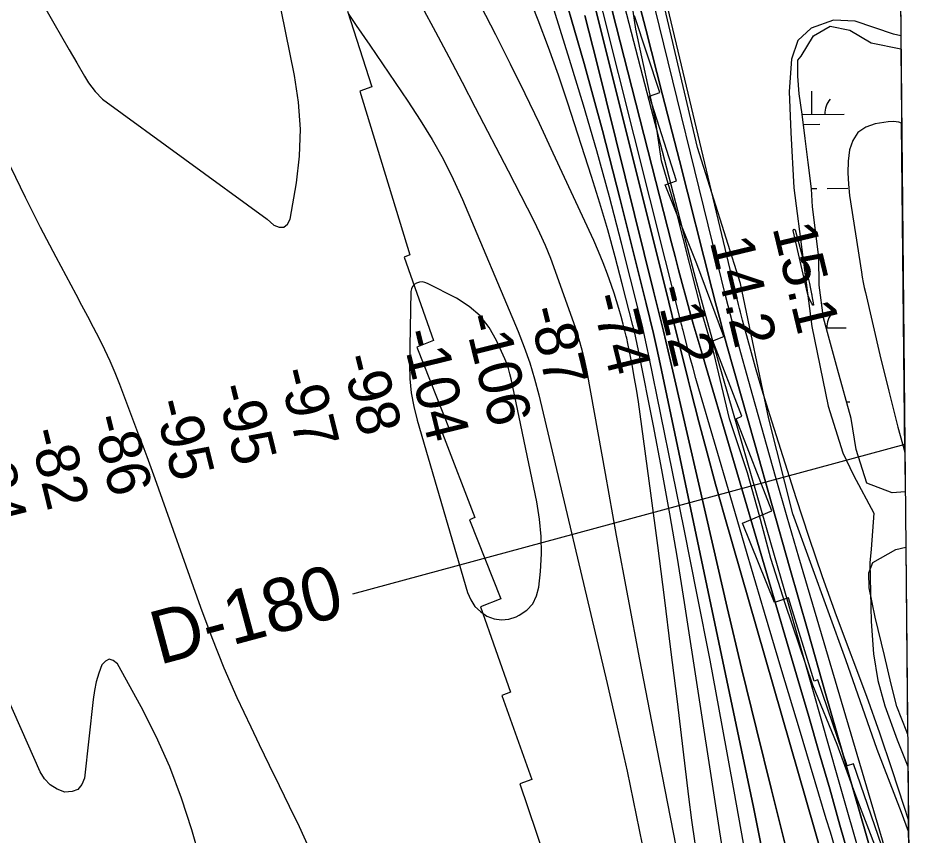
# Model space of a CAD drawing. Extents: x 3598634 to 3636690, y 517270 to 542944.
# Drawn here: x 3633117 to 3634525, y 525105 to 526378 of the extents above; entities that cross this region are included whole.
import ezdxf

# ---------------------------------------------------------------- set-up
doc = ezdxf.new("R2010")
doc.units = 0
for name, color, linetype in [('V-GRID-FRAM', 7, 'Continuous'), ('V-RIVR-EDGE', 7, 'Continuous'), ('V-RIVR-RANG', 7, 'Continuous'), ('V-RIVR-RANG-IDEN', 7, 'Continuous'), ('V-RRAP-RVMT', 7, 'Continuous'), ('V-SITE-VEGE', 7, 'Continuous'), ('V-TOPO-DPTH', 7, 'Continuous'), ('V-TOPO-MAJR', 7, 'Continuous'), ('V-TOPO-MINR', 7, 'Continuous'), ('V-TOPO-WATR', 7, 'Continuous'), ('V-WETL-SWMP', 7, 'Continuous')]:
    doc.layers.add(name, color=color, linetype=linetype)

msp = doc.modelspace()

# ---------------------------------------------------------------- linework, layer by layer
at = {"layer": 'V-GRID-FRAM'}
msp.add_lwpolyline([(3602690.3, 540859.2), (3634347.4, 541153.9), (3634524.6, 522971.8), (3602851.6, 522676.9), (3602690.3, 540859.2)], dxfattribs=at)
at = {"layer": 'V-RIVR-EDGE'}
msp.add_lwpolyline([(3634506, 524877.3), (3634494.5, 524933.5), (3634478.8, 525008.9), (3634453.8, 525084.3), (3634422.2, 525166.5), (3634392.4, 525247.4), (3634354.6, 525340.1), (3634312, 525465.2), (3634289.5, 525536.9), (3634271.3, 525605.6), (3634253.1, 525670.6), (3634225.1, 525754.6), (3634200.9, 525855.1), (3634183.2, 525914.6), (3634142.6, 526076.5), (3634118.9, 526156.2), (3634109.8, 526219.9), (3634078.9, 526360.9), (3634058.5, 526501.9)], dxfattribs=at)
at = {"layer": 'V-RIVR-RANG'}
msp.add_line((3634497.9, 525714.7), (3633637.8, 525481.4), dxfattribs=at)
at = {"layer": 'V-RRAP-RVMT'}
for p, q in [((3633629.8, 526389.3), (3633667.8, 526271.2)), ((3634116.2, 526262.3), (3634077.2, 526381.7)), ((3633667.8, 526271.2), (3633649.2, 526264.8)), ((3633649.2, 526264.8), (3633727.2, 526009.8)), ((3634100.3, 526256.9), (3634116.2, 526262.3)), ((3634142.4, 526125.2), (3634100.3, 526256.9)), ((3634124.8, 526118.8), (3634142.4, 526125.2)), ((3634174.3, 525995.7), (3634124.8, 526118.8)), ((3633727.2, 526009.8), (3633718.2, 526006.2)), ((3633718.2, 526006.2), (3633763.9, 525876.6)), ((3634216, 525882.9), (3634174.3, 525995.7)), ((3634198.8, 525875.7), (3634216, 525882.9)), ((3633763.9, 525876.6), (3633738.2, 525866)), ((3634244.3, 525758.7), (3634198.8, 525875.7)), ((3633738.2, 525866), (3633789.2, 525736.2)), ((3634235.3, 525754.7), (3634244.3, 525758.7)), ((3634290.6, 525611.4), (3634235.3, 525754.7)), ((3633789.2, 525736.2), (3633778.2, 525731.5)), ((3633778.2, 525731.5), (3633828.5, 525601)), ((3633828.5, 525601), (3633820, 525597.3)), ((3634245, 525592.1), (3634290.6, 525611.4)), ((3633820, 525597.3), (3633868.7, 525474.3)), ((3634295.2, 525468.5), (3634245, 525592.1)), ((3633868.7, 525474.3), (3633837.3, 525461.7)), ((3634316.6, 525475.6), (3634295.2, 525468.5)), ((3634357, 525346.2), (3634316.6, 525475.6)), ((3633837.3, 525461.7), (3633883.7, 525329.1)), ((3634362.6, 525348.3), (3634357, 525346.2)), ((3634408.2, 525214.1), (3634362.6, 525348.3)), ((3633883.7, 525329.1), (3633870.6, 525323.8)), ((3633870.6, 525323.8), (3633917.3, 525193.1)), ((3634417.9, 525217.3), (3634408.2, 525214.1)), ((3634470.4, 525064.9), (3634417.9, 525217.3)), ((3633917.3, 525193.1), (3633898.5, 525186.3)), ((3633898.5, 525186.3), (3633943.8, 525052.1))]:
    msp.add_line(p, q, dxfattribs=at)
at = {"layer": 'V-SITE-VEGE'}
for p, q in [((3634488.9, 526641.4), (3634491.7, 526350.6)), ((3634174.9, 526176.9), (3634124.1, 526393.3)), ((3634387.1, 526375.1), (3634352.2, 526362.8)), ((3634420.5, 526373.4), (3634387.1, 526375.1)), ((3634480.2, 526353.5), (3634420.5, 526373.4)), ((3634352.2, 526362.8), (3634331.2, 526343.5)), ((3634491.7, 526350.6), (3634480.2, 526353.5)), ((3634331.2, 526343.5), (3634321.3, 526314.4)), ((3634321.3, 526314.4), (3634318.1, 526264.3)), ((3634318.1, 526264.3), (3634320.4, 526200.3)), ((3634320.4, 526200.3), (3634325.3, 526114)), ((3634241.9, 525965.2), (3634174.9, 526176.9)), ((3634325.3, 526114), (3634352.9, 525898.2)), ((3634286.2, 525754.4), (3634241.9, 525965.2)), ((3634352.9, 525898.2), (3634378.4, 525774.2)), ((3634378.4, 525774.2), (3634401.5, 525701.6)), ((3634323.8, 525606.6), (3634286.2, 525754.4)), ((3634401.5, 525701.6), (3634417.9, 525666.7)), ((3634417.9, 525666.7), (3634449.9, 525607.5)), ((3634406, 525379.4), (3634323.8, 525606.6)), ((3634449.9, 525607.5), (3634445.7, 525551.6)), ((3634445.7, 525551.6), (3634443.7, 525530.1)), ((3634443.7, 525530.1), (3634445.7, 525438.8)), ((3634445.7, 525438.8), (3634449.4, 525388.7)), ((3634449.4, 525388.7), (3634456.1, 525346.9)), ((3634454.9, 525239.6), (3634406, 525379.4)), ((3634456.1, 525346.9), (3634466.9, 525307.9)), ((3634466.9, 525307.9), (3634486, 525254.8)), ((3634486, 525254.8), (3634502.8, 525213.5)), ((3634492.9, 525141.8), (3634454.9, 525239.6)), ((3634502.8, 525213.5), (3634503.8, 525112.2)), ((3634503.8, 525112.2), (3634492.9, 525141.8))]:
    msp.add_line(p, q, dxfattribs=at)
at = {"layer": 'V-TOPO-DPTH'}
for points in [[(3634506.3, 524852.6), (3634503.6, 525130.2), (3634497.1, 525150.9), (3634478.5, 525208.3), (3634459.1, 525265.4), (3634438.7, 525322.2), (3634417.6, 525378.7), (3634414.4, 525387), (3634391.7, 525447.7), (3634369.7, 525508.6), (3634348.8, 525570), (3634328.6, 525631.5), (3634291.2, 525749.1), (3634282.4, 525777.5), (3634273.8, 525805.9), (3634265.6, 525834.5), (3634257.6, 525863.1), (3634245.4, 525908.3), (3634243.7, 525914.3), (3634242.2, 525920.4), (3634240.6, 525926.5), (3634239.2, 525932.6), (3634042.5, 526756.8)], [(3634507.8, 524695.5), (3634504, 524712), (3634485.9, 524786.5), (3634467.2, 524860.8), (3634435.9, 524982.7), (3634432.4, 524996), (3634428.9, 525009.3), (3634425.2, 525022.6), (3634421.5, 525035.9), (3634397, 525122.1), (3634381, 525178.4), (3634364.8, 525234.7), (3634348.4, 525291), (3634331.9, 525347.2), (3634180.6, 525860.7), (3634174.5, 525881.6), (3634168.5, 525902.5), (3634162.6, 525923.4), (3634156.9, 525944.4), (3634151.2, 525965.3), (3634145.6, 525986.4), (3634140.1, 526007.4), (3634134.7, 526028.4), (3633950, 526752.3)], [(3633950, 526752.3), (3634134.7, 526028.4), (3634140.1, 526007.4), (3634145.6, 525986.4), (3634151.2, 525965.3), (3634156.9, 525944.4), (3634162.6, 525923.4), (3634168.5, 525902.5), (3634174.5, 525881.6), (3634180.6, 525860.7), (3634331.9, 525347.2), (3634348.4, 525291), (3634364.8, 525234.7), (3634381, 525178.4), (3634397, 525122.1), (3634421.5, 525035.9), (3634425.2, 525022.6), (3634428.9, 525009.3), (3634432.4, 524996), (3634435.9, 524982.7), (3634467.2, 524860.8), (3634485.9, 524786.5), (3634504, 524712), (3634507.8, 524695.5)], [(3633977.2, 526549.1), (3634120.4, 525976.1), (3634130.5, 525935.9), (3634140.5, 525895.6), (3634150.6, 525855.4), (3634160.6, 525815.2), (3634164.8, 525798.4), (3634177.2, 525749.8), (3634189.9, 525701.4), (3634203.1, 525653), (3634216.7, 525604.8), (3634370.1, 525070.5), (3634380.2, 525035.2), (3634390.2, 524999.9), (3634400.1, 524964.5), (3634409.8, 524929.1), (3634419.4, 524893.7), (3634428.7, 524858.1), (3634437.6, 524822.5), (3634446.3, 524786.8), (3634509.5, 524521.3), (3634507.8, 524695.5)], [(3634509.5, 524521.3), (3634446.3, 524786.8), (3634437.6, 524822.5), (3634428.7, 524858.1), (3634419.4, 524893.7), (3634409.8, 524929.1), (3634400.1, 524964.5), (3634390.2, 524999.9), (3634380.2, 525035.2), (3634370.1, 525070.5), (3634216.7, 525604.8), (3634203.1, 525653), (3634189.9, 525701.4), (3634177.2, 525749.8), (3634164.8, 525798.4), (3634160.6, 525815.2), (3634150.6, 525855.4), (3634140.5, 525895.6), (3634130.5, 525935.9), (3634120.4, 525976.1), (3633977.2, 526549.1)], [(3634507.8, 524695.5), (3634506.3, 524852.6), (3634479, 524957.3), (3634471, 524987.6), (3634462.8, 525017.9), (3634454.4, 525048.1), (3634445.9, 525078.3), (3634374.7, 525327), (3634346.8, 525424.5), (3634319, 525522), (3634291.4, 525619.6), (3634263.8, 525717.1), (3634221.5, 525867.2), (3634215.3, 525889.8), (3634209.1, 525912.4), (3634203.2, 525935), (3634197.3, 525957.6), (3634146.8, 526156.6), (3634120.8, 526258.8), (3634094.5, 526360.9), (3634068, 526463)], [(3634068, 526463), (3634094.5, 526360.9), (3634120.8, 526258.8), (3634146.8, 526156.6), (3634197.3, 525957.6), (3634203.2, 525935), (3634209.1, 525912.4), (3634215.3, 525889.8), (3634221.5, 525867.2), (3634263.8, 525717.1), (3634291.4, 525619.6), (3634319, 525522), (3634346.8, 525424.5), (3634374.7, 525327), (3634445.9, 525078.3), (3634454.4, 525048.1), (3634462.8, 525017.9), (3634471, 524987.6), (3634479, 524957.3), (3634506.3, 524852.6)], [(3633968.6, 526412.2), (3633998.7, 526307.9), (3634027.1, 526203.2), (3634054.3, 526098.1), (3634095.2, 525934.2), (3634100.9, 525910.8), (3634106.4, 525887.3), (3634111.7, 525863.8), (3634116.8, 525840.2), (3634262.1, 525149.9), (3634268, 525121.4), (3634273.9, 525092.8)], [(3634273.9, 525092.8), (3634268, 525121.4), (3634262.1, 525149.9), (3634116.8, 525840.2), (3634111.7, 525863.8), (3634106.4, 525887.3), (3634100.9, 525910.8), (3634095.2, 525934.2), (3634054.3, 526098.1), (3634027.1, 526203.2), (3633998.7, 526307.9), (3633968.6, 526412.2)], [(3633999.5, 526382.5), (3634018.4, 526309.1), (3634106.8, 525953.4), (3634114.5, 525922.3), (3634122, 525891.1), (3634129.4, 525859.9), (3634136.6, 525828.7), (3634199.3, 525555.9), (3634221.3, 525461), (3634243.8, 525366.2), (3634266.8, 525271.6), (3634290.2, 525177), (3634321.4, 525052.5), (3634329.6, 525020.3), (3634338, 524988.2), (3634346.6, 524956.1), (3634355.3, 524924), (3634445.8, 524598.3), (3634456, 524560.1), (3634465.5, 524521.7), (3634474.1, 524483.1), (3634482.1, 524444.4)], [(3634482.1, 524444.4), (3634474.1, 524483.1), (3634465.5, 524521.7), (3634456, 524560.1), (3634445.8, 524598.3), (3634355.3, 524924), (3634346.6, 524956.1), (3634338, 524988.2), (3634329.6, 525020.3), (3634321.4, 525052.5), (3634290.2, 525177), (3634266.8, 525271.6), (3634243.8, 525366.2), (3634221.3, 525461), (3634199.3, 525555.9), (3634136.6, 525828.7), (3634129.4, 525859.9), (3634122, 525891.1), (3634114.5, 525922.3), (3634106.8, 525953.4), (3634018.4, 526309.1), (3633999.5, 526382.5)], [(3634498, 525702.4), (3634493, 526214.7), (3634488.4, 526216.3), (3634480.3, 526217.2), (3634472, 526216.9), (3634452, 526213.9), (3634437.1, 526208.4), (3634425, 526200.2), (3634416.9, 526188), (3634411.6, 526173.1), (3634409.9, 526155.4), (3634409.2, 526137.6), (3634410.1, 526119.9), (3634412, 526102.2), (3634430.5, 525982.8), (3634431.8, 525974.9), (3634433.2, 525966.9), (3634434.9, 525959.1), (3634436.6, 525951.2), (3634459.2, 525853.9), (3634472.9, 525797.5), (3634487.3, 525741.3), (3634498, 525702.4)]]:
    msp.add_lwpolyline(points, dxfattribs=at)
at = {"layer": 'V-TOPO-MAJR'}
for points in [[(3634262.1, 525007.5), (3634232.2, 525174.8), (3634213.7, 525276.9), (3634194.6, 525378.9), (3634174.8, 525480.7), (3634154.5, 525582.5), (3634099.9, 525850.6), (3634096.4, 525867.3), (3634092.7, 525884), (3634088.8, 525900.6), (3634084.7, 525917.1), (3634056.6, 526028.1), (3634037.8, 526100), (3634018.2, 526171.7), (3633997.4, 526243), (3633975.9, 526314.1), (3633845.5, 526733.2)], [(3633074.6, 526541.6), (3633172.5, 526370.4), (3633184.4, 526349.8), (3633196.3, 526329.2), (3633208.3, 526308.7), (3633220.4, 526288.2), (3633226.7, 526277.6), (3633236.9, 526263.9), (3633248.6, 526251.9), (3633505.1, 526065.5), (3633515.4, 526056.1), (3633523.6, 526053.1), (3633530.8, 526053.1), (3633536.4, 526057.6), (3633540.9, 526065.1), (3633550.4, 526121.7), (3633555.1, 526163.6), (3633556.7, 526205.5), (3633553.7, 526247.4), (3633547.6, 526289.1), (3633479.4, 526624.3)], [(3633828.3, 525462.5), (3633836.9, 525454.3), (3633847, 525447.2), (3633858.4, 525443.2), (3633869.9, 525441.4), (3633881.4, 525442.8), (3633892.9, 525446.5), (3633897.4, 525448.6), (3633909.1, 525456.8), (3633918.5, 525466.6), (3633924.4, 525478.7), (3633928.1, 525492.5), (3633930.5, 525516.7), (3633931.9, 525544.1), (3633931.7, 525571.3), (3633929.1, 525598.4), (3633924.7, 525625.4), (3633884.9, 525816.8), (3633883, 525824.8), (3633880.7, 525832.7), (3633877.9, 525840.4), (3633874.8, 525848), (3633862, 525876.7), (3633850.4, 525896.8), (3633836.6, 525914.8), (3633819.4, 525929.6), (3633799.9, 525942.3), (3633754.7, 525965.4), (3633750.5, 525966.9), (3633746.2, 525967.6), (3633741.9, 525967.2), (3633737.6, 525965.9), (3633734, 525963.5), (3633731.3, 525960.6), (3633729.6, 525956.9), (3633728.8, 525952.7), (3633726.7, 525838.4), (3633727.3, 525816.6), (3633729.2, 525795), (3633733.1, 525773.7), (3633738.3, 525752.6), (3633817, 525483.9), (3633821.9, 525472.6), (3633828.3, 525462.5)]]:
    msp.add_lwpolyline(points, dxfattribs=at)
at = {"layer": 'V-TOPO-MINR'}
for points in [[(3634503.6, 525130.2), (3634497.1, 525150.9), (3634478.5, 525208.3), (3634459.1, 525265.4), (3634438.7, 525322.2), (3634417.6, 525378.7), (3634414.4, 525387), (3634391.7, 525447.7), (3634369.7, 525508.6), (3634348.8, 525570), (3634328.6, 525631.5), (3634291.2, 525749.1), (3634282.4, 525777.5), (3634273.8, 525805.9), (3634265.6, 525834.5), (3634257.6, 525863.1), (3634245.4, 525908.3), (3634243.7, 525914.3), (3634242.2, 525920.4), (3634240.6, 525926.5), (3634239.2, 525932.6), (3634042.5, 526756.8)], [(3634507.8, 524695.5), (3634504, 524712), (3634485.9, 524786.5), (3634467.2, 524860.8), (3634435.9, 524982.7), (3634432.4, 524996), (3634428.9, 525009.3), (3634425.2, 525022.6), (3634421.5, 525035.9), (3634397, 525122.1), (3634381, 525178.4), (3634364.8, 525234.7), (3634348.4, 525291), (3634331.9, 525347.2), (3634180.6, 525860.7), (3634174.5, 525881.6), (3634168.5, 525902.5), (3634162.6, 525923.4), (3634156.9, 525944.4), (3634151.2, 525965.3), (3634145.6, 525986.4), (3634140.1, 526007.4), (3634134.7, 526028.4), (3633950, 526752.3)], [(3634507, 524774.1), (3634456.8, 524970.3), (3634451.2, 524991.9), (3634445.4, 525013.5), (3634439.5, 525035.1), (3634433.5, 525056.6), (3634393.8, 525196.2), (3634367.8, 525287.5), (3634341.7, 525378.7), (3634315.6, 525470), (3634289.4, 525561.2), (3634208, 525843.7), (3634199, 525875.7), (3634190, 525907.7), (3634181.3, 525939.8), (3634172.7, 525972), (3634155.1, 526039), (3634137.9, 526104.7), (3634120.7, 526170.5), (3634103.6, 526236.2), (3634086.5, 526302), (3633973.3, 526738.4)], [(3634388.2, 525089.8), (3634382, 525110.9), (3634375.7, 525132), (3634333.8, 525271.5), (3634306.6, 525362.3), (3634279.5, 525453.2), (3634252.6, 525544.2), (3634225.8, 525635.2), (3634177.2, 525801), (3634172.6, 525817.1), (3634168.1, 525833.3), (3634163.7, 525849.5), (3634159.4, 525865.7), (3634152.6, 525892.2), (3634151.9, 525895.2), (3634151.1, 525898.2), (3634150.3, 525901.2), (3634149.6, 525904.2), (3633954.9, 526678.5)], [(3634509.5, 524521.3), (3634446.3, 524786.8), (3634437.6, 524822.5), (3634428.7, 524858.1), (3634419.4, 524893.7), (3634409.8, 524929.1), (3634400.1, 524964.5), (3634390.2, 524999.9), (3634380.2, 525035.2), (3634370.1, 525070.5), (3634216.7, 525604.8), (3634203.1, 525653), (3634189.9, 525701.4), (3634177.2, 525749.8), (3634164.8, 525798.4), (3634160.6, 525815.2), (3634150.6, 525855.4), (3634140.5, 525895.6), (3634130.5, 525935.9), (3634120.4, 525976.1), (3633977.2, 526549.1)], [(3634505.3, 524953), (3634495.9, 524985.9), (3634485.1, 525023.6), (3634474.2, 525061.2), (3634463.1, 525098.8), (3634333, 525538.9), (3634314.7, 525601.6), (3634296.5, 525664.5), (3634278.7, 525727.4), (3634261.1, 525790.4), (3634233.9, 525888.7), (3634230.1, 525902.6), (3634226.4, 525916.6), (3634222.8, 525930.6), (3634219.3, 525944.6), (3634095, 526450.5)], [(3634221.8, 525034.1), (3634154.9, 525468.7), (3634143.8, 525537.7), (3634132.1, 525606.5), (3634119.6, 525675.2), (3634106.5, 525743.7), (3634083.2, 525861.1), (3634081.2, 525870.9), (3634079.1, 525880.7), (3634076.8, 525890.4), (3634074.4, 525900), (3634058, 525964.8), (3634046.9, 526006.8), (3634035.3, 526048.6), (3634022.9, 526090.2), (3634010, 526131.6), (3633973, 526246.1), (3633958.5, 526289.4), (3633943.2, 526332.5), (3633927, 526375.2), (3633910.1, 526417.6)], [(3634273.9, 525092.8), (3634268, 525121.4), (3634262.1, 525149.9), (3634116.8, 525840.2), (3634111.7, 525863.8), (3634106.4, 525887.3), (3634100.9, 525910.8), (3634095.2, 525934.2), (3634054.3, 526098.1), (3634027.1, 526203.2), (3633998.7, 526307.9), (3633968.6, 526412.2)], [(3633745.6, 526396.3), (3633766.8, 526357.2), (3633787.8, 526317.9), (3633808.5, 526278.6), (3633829, 526239.1), (3633880.1, 526140.4), (3633890, 526121.2), (3633899.9, 526102), (3633909.8, 526082.8), (3633919.6, 526063.6), (3633929.1, 526044.2), (3633938, 526024.6), (3633946, 526004.6), (3633953.6, 525984.4), (3633984.9, 525895.4), (3633990.3, 525878.7), (3633995.1, 525861.9), (3633999.2, 525844.9), (3634002.7, 525827.7), (3634031.1, 525669.2), (3634048.6, 525572.7), (3634066.5, 525476.2), (3634084.8, 525379.8), (3634103.4, 525283.5), (3634162.3, 524982.8)], [(3634171.4, 525093.9), (3634166.2, 525129.9), (3634161.5, 525166), (3634143.7, 525314.2), (3634133.8, 525395.4), (3634123.7, 525476.5), (3634113.2, 525557.5), (3634102.4, 525638.6), (3634085.8, 525761.8), (3634083, 525781.2), (3634080, 525800.5), (3634076.7, 525819.7), (3634073.1, 525839), (3634066.7, 525871.7), (3634066.1, 525874.5), (3634065.5, 525877.3), (3634064.9, 525880.2), (3634064.2, 525883), (3634059.4, 525901.8), (3634056.2, 525914), (3634052.8, 525926.1), (3634049.1, 525938.1), (3634045.2, 525950.1), (3634041.2, 525962), (3634035, 525979.9), (3634028.3, 525997.5), (3634021.1, 526014.9), (3634013.4, 526032.2), (3633950.5, 526168.2), (3633928.8, 526214.5), (3633906.7, 526260.6), (3633884, 526306.4), (3633860.9, 526352.1), (3633837.5, 526397.6)], [(3633631, 526385.4), (3633643.4, 526366.7), (3633664.7, 526336.1), (3633684.6, 526307.1), (3633704.4, 526278), (3633724, 526248.8), (3633743.4, 526219.5), (3633761.9, 526189.6), (3633779.2, 526159.2), (3633794.8, 526127.8), (3633809.3, 526095.8), (3633895.7, 525890.2), (3633905.1, 525866), (3633913.8, 525841.6), (3633921.2, 525816.8), (3633927.8, 525791.7), (3634034.4, 525342.6), (3634050.2, 525274.4), (3634065.4, 525206), (3634079.8, 525137.5), (3634093.6, 525068.8)], [(3634482.1, 524444.4), (3634474.1, 524483.1), (3634465.5, 524521.7), (3634456, 524560.1), (3634445.8, 524598.3), (3634355.3, 524924), (3634346.6, 524956.1), (3634338, 524988.2), (3634329.6, 525020.3), (3634321.4, 525052.5), (3634290.2, 525177), (3634266.8, 525271.6), (3634243.8, 525366.2), (3634221.3, 525461), (3634199.3, 525555.9), (3634136.6, 525828.7), (3634129.4, 525859.9), (3634122, 525891.1), (3634114.5, 525922.3), (3634106.8, 525953.4), (3634018.4, 526309.1), (3633999.5, 526382.5)], [(3634493, 526214.7), (3634488.4, 526216.3), (3634480.3, 526217.2), (3634472, 526216.9), (3634452, 526213.9), (3634437.1, 526208.4), (3634425, 526200.2), (3634416.9, 526188), (3634411.6, 526173.1), (3634409.9, 526155.4), (3634409.2, 526137.6), (3634410.1, 526119.9), (3634412, 526102.2), (3634430.5, 525982.8), (3634431.8, 525974.9), (3634433.2, 525966.9), (3634434.9, 525959.1), (3634436.6, 525951.2), (3634459.2, 525853.9), (3634472.9, 525797.5), (3634487.3, 525741.3), (3634498, 525702.4)], [(3633569.9, 525087.2), (3633555.2, 525119.4), (3633539.6, 525151.2), (3633524, 525183.1), (3633508.5, 525215), (3633493, 525246.9), (3633479.7, 525274.3), (3633458.4, 525320.2), (3633438.1, 525366.5), (3633419.3, 525413.5), (3633401.6, 525460.9), (3633330.3, 525660.9), (3633324.2, 525678), (3633317.9, 525695.1), (3633311.6, 525712.2), (3633305.2, 525729.2), (3633275.2, 525808.2), (3633268, 525826.3), (3633260.4, 525844.2), (3633252.1, 525861.8), (3633243.5, 525879.2), (3633234.5, 525896.5), (3633225.4, 525913.7), (3633216.3, 525931), (3633207.2, 525948.1), (3633176.2, 526006), (3633152, 526052.3), (3633128.5, 526099), (3633105.9, 526146.1)], [(3634353.1, 525947.4), (3634353.2, 525946.6), (3634353.4, 525945.8), (3634355.8, 525931.8), (3634355.7, 525931.4), (3634355.5, 525931.2), (3634355.2, 525931.2), (3634354.9, 525931.3), (3634353.5, 525932.9), (3634353.2, 525933.5), (3634349.1, 525942.2), (3634347.5, 525946.1), (3634346.9, 525948.1), (3634346.4, 525950.2), (3634324.2, 526047.8), (3634324.7, 526049.1), (3634325.4, 526049.7), (3634326.2, 526049.5), (3634327.3, 526048.6), (3634345, 525983), (3634346.5, 525977.1), (3634348, 525971.2), (3634349.3, 525965.3), (3634350.6, 525959.3), (3634352.7, 525949.1), (3634353.1, 525947.4)], [(3633471.1, 524823.9), (3633387.7, 525114.7), (3633371.7, 525164.2), (3633353.5, 525212.8), (3633332.1, 525260.1), (3633308.4, 525306.4), (3633271.6, 525373.2), (3633265.2, 525378.1), (3633259, 525380.1), (3633253.1, 525377.4), (3633247.4, 525371.7), (3633242.7, 525358.5), (3633238.7, 525345.1), (3633235.8, 525331.5), (3633233.7, 525317.6), (3633220.3, 525195.3), (3633216.1, 525185.1), (3633210, 525177.6), (3633201, 525174.2), (3633190, 525173.5), (3633177.7, 525178.2), (3633166.9, 525184.7), (3633158.3, 525194), (3633151.3, 525205.1), (3633038, 525459.5)]]:
    msp.add_lwpolyline(points, dxfattribs=at)
at = {"layer": 'V-TOPO-WATR'}
msp.add_lwpolyline([(3634506.3, 524852.6), (3634479, 524957.3), (3634471, 524987.6), (3634462.8, 525017.9), (3634454.4, 525048.1), (3634445.9, 525078.3), (3634374.7, 525327), (3634346.8, 525424.5), (3634319, 525522), (3634291.4, 525619.6), (3634263.8, 525717.1), (3634221.5, 525867.2), (3634215.3, 525889.8), (3634209.1, 525912.4), (3634203.2, 525935), (3634197.3, 525957.6), (3634146.8, 526156.6), (3634120.8, 526258.8), (3634094.5, 526360.9), (3634068, 526463)], dxfattribs=at)
at = {"layer": 'V-WETL-SWMP'}
for p, q in [((3634356, 526350.5), (3634381.9, 526365.6)), ((3634381.9, 526365.6), (3634412.5, 526359.7)), ((3634412.5, 526359.7), (3634445.4, 526340.1)), ((3634336.4, 526319.2), (3634356, 526350.5)), ((3634445.4, 526340.1), (3634491.9, 526330.6)), ((3634331.5, 526312.8), (3634336.4, 526319.2)), ((3634491.9, 526330.6), (3634498.6, 525640.7)), ((3634331.4, 526297.5), (3634331.5, 526312.8)), ((3634331.3, 526287.8), (3634331.4, 526297.5)), ((3634333.5, 526260.3), (3634331.3, 526287.8)), ((3634338.1, 526228.9), (3634333.5, 526260.3)), ((3634353.3, 526228.5), (3634353, 526264.5)), ((3634342.7, 526190.9), (3634338.1, 526228.9)), ((3634338.2, 526228.3), (3634403.3, 526229)), ((3634341.4, 526212.9), (3634365.4, 526213.2)), ((3634347.3, 526153.8), (3634342.7, 526190.9)), ((3634352.6, 526112.7), (3634347.3, 526153.8)), ((3634352.5, 526113), (3634361, 526113.1)), ((3634354, 526084.4), (3634352.6, 526112.7)), ((3634377, 526113.3), (3634409, 526113.6)), ((3634357.8, 526056.2), (3634354, 526084.4)), ((3634363.9, 526005.4), (3634357.8, 526056.2)), ((3634364.4, 525962.6), (3634363.9, 526005.4)), ((3634371.3, 525911.8), (3634364.4, 525962.6)), ((3634393.2, 525831.8), (3634371.3, 525911.8)), ((3634375.6, 525896), (3634406.4, 525896.3)), ((3634414.4, 525755.1), (3634393.2, 525831.8)), ((3634407.3, 525780.9), (3634412.1, 525780.9)), ((3634422.1, 525706.6), (3634414.4, 525755.1)), ((3634438.7, 525654.1), (3634422.1, 525706.6)), ((3634478.1, 525639.3), (3634438.7, 525654.1)), ((3634498.6, 525640.7), (3634478.1, 525639.3)), ((3634448.2, 525531), (3634483.8, 525550.9)), ((3634483.8, 525550.9), (3634499.4, 525554.6)), ((3634499.4, 525554.6), (3634502.3, 525263.9)), ((3634441.7, 525514.9), (3634448.2, 525531)), ((3634442.3, 525491.6), (3634441.7, 525514.9)), ((3634451.6, 525445.5), (3634442.3, 525491.6)), ((3634466.5, 525385.8), (3634451.6, 525445.5)), ((3634476.6, 525341.3), (3634466.5, 525385.8)), ((3634485.3, 525306.6), (3634476.6, 525341.3)), ((3634501.1, 525267), (3634485.3, 525306.6)), ((3634502.3, 525263.9), (3634501.1, 525267))]:
    msp.add_line(p, q, dxfattribs=at)
for centre in [(3634408.5, 526229.5), (3634411.6, 525896.8)]:
    msp.add_arc(centre, 35.2, 139.7615, 181.3052, dxfattribs=at)

# ---------------------------------------------------------------- texts
at = {"layer": 'V-RIVR-RANG'}
for s, rotation, p in [('15.1', 283.5583, (3634291.6, 526052.3)), ('14.2', 283.5583, (3634193.9, 526030.9)), ('-12', 283.8385, (3634108.5, 525957)), ('-74', 283.8385, (3634008.6, 525944.3)), ('-87', 283.8385, (3633910.7, 525924)), ('-106', 283.8385, (3633810.5, 525912.6)), ('-104', 283.8385, (3633713.4, 525888.6)), ('-98', 283.8385, (3633619.9, 525849.8)), ('-97', 283.8385, (3633522.3, 525828.2)), ('-95', 283.8385, (3633425.4, 525803.5)), ('-95', 283.8385, (3633328.2, 525779.8)), ('-86', 283.8385, (3633231.2, 525755.6)), ('-82', 283.8385, (3633133.4, 525734.5)), ('-84', 283.8385, (3633036.9, 525708))]:
    msp.add_text(s, height=67, rotation=rotation, dxfattribs=at).set_placement(p)
at = {"layer": 'V-RIVR-RANG-IDEN'}
msp.add_text('D-180', height=83, rotation=15.0343, dxfattribs=at).set_placement((3633336.8, 525371.2))

doc.saveas('drawing.dxf')
